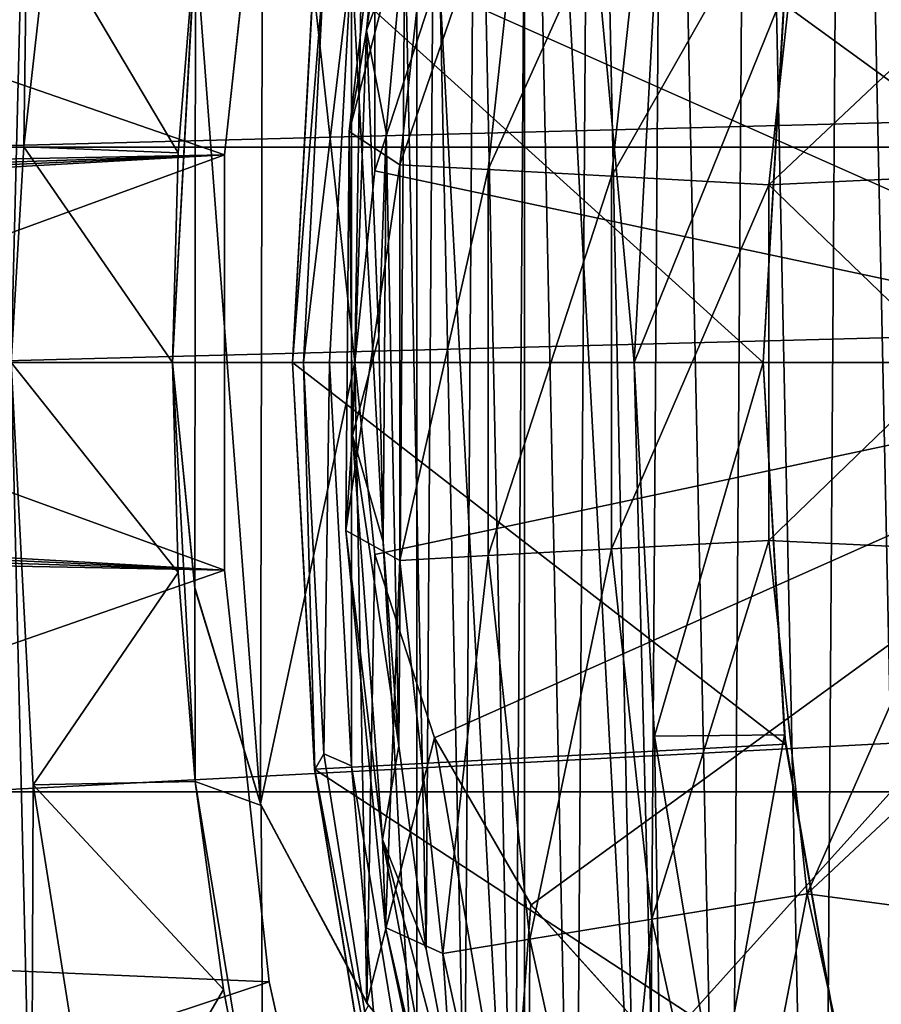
# Model space of a CAD drawing. Header units: millimetres. Extents: x -108 to 102, y -42 to 80.
# Tile 506 of 539: x 32.67 to 37.34, y 31.02 to 36.36. Entities that reach past the tile are written whole.
import ezdxf

# ---------------------------------------------------------------- set-up
doc = ezdxf.new("R2010")
doc.units = ezdxf.units.MM
doc.header["$LTSCALE"] = 81.481481
for name, color, linetype in [('1', 7, 'CONTINUOUS'), ('2', 7, 'CONTINUOUS'), ('20', 7, 'CONTINUOUS'), ('21', 7, 'CONTINUOUS'), ('24', 7, 'CONTINUOUS'), ('2693', 7, 'CONTINUOUS'), ('2694', 7, 'CONTINUOUS'), ('27', 7, 'CONTINUOUS'), ('2710', 7, 'CONTINUOUS'), ('2773', 7, 'CONTINUOUS'), ('2774', 7, 'CONTINUOUS'), ('2775', 7, 'CONTINUOUS'), ('2776', 7, 'CONTINUOUS'), ('2777', 7, 'CONTINUOUS'), ('2778', 7, 'CONTINUOUS'), ('2779', 7, 'CONTINUOUS'), ('2780', 7, 'CONTINUOUS'), ('2781', 7, 'CONTINUOUS'), ('2782', 7, 'CONTINUOUS'), ('2783', 7, 'CONTINUOUS'), ('2784', 7, 'CONTINUOUS'), ('2791', 7, 'CONTINUOUS'), ('28', 7, 'CONTINUOUS'), ('29', 7, 'CONTINUOUS'), ('30', 7, 'CONTINUOUS'), ('47', 7, 'CONTINUOUS'), ('48', 7, 'CONTINUOUS'), ('5', 7, 'CONTINUOUS'), ('6', 7, 'CONTINUOUS'), ('7', 7, 'CONTINUOUS'), ('8', 7, 'CONTINUOUS')]:
    doc.layers.add(name, color=color, linetype=linetype)

msp = doc.modelspace()

# ---------------------------------------------------------------- linework, layer by layer
at = {"layer": '1', "color": 7, "linetype": 'CONTINUOUS', "true_color": 0x96918c}
for points in [[(33.5, 34.5, 109.05), (33.6232, 32.2289, 109.05), (33.5, 34.5, 108.05), (33.5, 34.5, 109.05)], [(33.5, 34.5, 108.05), (33.6232, 32.2289, 109.05), (33.5308, 33.3632, 108.053), (33.5, 34.5, 108.05)], [(33.5308, 33.3632, 108.053), (33.6232, 32.2289, 109.05), (33.6231, 32.2296, 108.0551), (33.5308, 33.3632, 108.053)], [(33.6231, 32.2296, 108.0551), (33.6232, 32.2289, 109.05), (33.7766, 31.1027, 108.0563), (33.6231, 32.2296, 108.0551)], [(33.6232, 32.2289, 109.05), (33.9911, 29.9851, 109.05), (33.7766, 31.1027, 108.0563), (33.6232, 32.2289, 109.05)], [(33.7766, 31.1027, 108.0563), (33.9911, 29.9851, 109.05), (33.9909, 29.9858, 108.0565), (33.7766, 31.1027, 108.0563)]]:
    msp.add_3dface(points, dxfattribs=at)
at = {"layer": '2', "color": 7, "linetype": 'CONTINUOUS', "true_color": 0x96918c}
for points in [[(33.6232, 32.2289, 109.05), (33.5, 34.5, 109.05), (33.6209, 33.2765, 109.05), (33.6232, 32.2289, 109.05)], [(33.9791, 32.1002, 109.05), (33.6232, 32.2289, 109.05), (33.6209, 33.2765, 109.05), (33.9791, 32.1002, 109.05)], [(33.9911, 29.9851, 109.05), (33.6232, 32.2289, 109.05), (33.9791, 32.1002, 109.05), (33.9911, 29.9851, 109.05)], [(34.5608, 31.0167, 109.05), (33.9911, 29.9851, 109.05), (33.9791, 32.1002, 109.05), (34.5608, 31.0167, 109.05)]]:
    msp.add_3dface(points, dxfattribs=at)
at = {"layer": '20', "color": 7, "linetype": 'CONTINUOUS', "true_color": 0x96918c}
for points in [[(32.6251, 34.5, 98.05), (32.5264, 37.9964, 99.3226), (32.7407, 39.1457, 99.7409), (32.6251, 34.5, 98.05)], [(32.6251, 34.5, 98.05), (32.7407, 39.1457, 99.7409), (32.6943, 35.6702, 98.4759), (32.6251, 34.5, 98.05)], [(32.6943, 35.6702, 98.4759), (32.7407, 39.1457, 99.7409), (32.8242, 36.8284, 98.8975), (32.6943, 35.6702, 98.4759)]]:
    msp.add_3dface(points, dxfattribs=at)
at = {"layer": '21', "color": 7, "linetype": 'CONTINUOUS', "true_color": 0x96918c}
for points in [[(33.9911, 39.014, 115.05), (34.599, 41.2043, 115.05), (34.487, 34.5, 115.05), (33.9911, 39.014, 115.05)], [(34.487, 34.5, 115.05), (34.599, 41.2043, 115.05), (34.5962, 35.5392, 115.05), (34.487, 34.5, 115.05)], [(34.5962, 35.5392, 115.05), (34.599, 41.2043, 115.05), (34.9191, 36.5332, 115.05), (34.5962, 35.5392, 115.05)], [(33.6235, 36.7735, 115.05), (33.9911, 39.014, 115.05), (33.9758, 32.1082, 115.05), (33.6235, 36.7735, 115.05)], [(33.9758, 32.1082, 115.05), (33.9911, 39.014, 115.05), (34.487, 34.5, 115.05), (33.9758, 32.1082, 115.05)], [(33.5, 34.5, 115.05), (33.6235, 36.7735, 115.05), (33.6201, 33.2807, 115.05), (33.5, 34.5, 115.05)], [(33.6201, 33.2807, 115.05), (33.6235, 36.7735, 115.05), (33.9758, 32.1082, 115.05), (33.6201, 33.2807, 115.05)], [(34.5533, 31.0277, 115.05), (33.9758, 32.1082, 115.05), (34.487, 34.5, 115.05), (34.5533, 31.0277, 115.05)], [(34.5533, 31.0277, 115.05), (34.487, 34.5, 115.05), (34.5962, 33.4608, 115.05), (34.5533, 31.0277, 115.05)], [(34.9191, 32.4668, 115.05), (34.5533, 31.0277, 115.05), (34.5962, 33.4608, 115.05), (34.9191, 32.4668, 115.05)], [(35.3306, 30.0806, 115.05), (34.5533, 31.0277, 115.05), (34.9191, 32.4668, 115.05), (35.3306, 30.0806, 115.05)], [(35.4416, 31.5616, 115.05), (35.3306, 30.0806, 115.05), (34.9191, 32.4668, 115.05), (35.4416, 31.5616, 115.05)], [(36.141, 30.7847, 115.05), (35.3306, 30.0806, 115.05), (35.4416, 31.5616, 115.05), (36.141, 30.7847, 115.05)]]:
    msp.add_3dface(points, dxfattribs=at)
at = {"layer": '24', "color": 7, "linetype": 'CONTINUOUS', "true_color": 0x96918c}
for points in [[(33.6209, 33.2765, 109.05), (33.5, 34.5, 109.05), (33.6201, 33.2807, 115.05), (33.6209, 33.2765, 109.05)], [(33.5, 34.5, 109.05), (33.5, 34.5, 115.05), (33.6201, 33.2807, 115.05), (33.5, 34.5, 109.05)], [(33.6209, 33.2765, 109.05), (33.6201, 33.2807, 115.05), (33.9758, 32.1082, 115.05), (33.6209, 33.2765, 109.05)], [(33.9791, 32.1002, 109.05), (33.6209, 33.2765, 109.05), (33.9758, 32.1082, 115.05), (33.9791, 32.1002, 109.05)], [(33.9791, 32.1002, 109.05), (33.9758, 32.1082, 115.05), (34.5533, 31.0277, 115.05), (33.9791, 32.1002, 109.05)], [(34.5608, 31.0167, 109.05), (33.9791, 32.1002, 109.05), (34.5533, 31.0277, 115.05), (34.5608, 31.0167, 109.05)], [(34.5608, 31.0167, 109.05), (34.5533, 31.0277, 115.05), (35.3306, 30.0806, 115.05), (34.5608, 31.0167, 109.05)]]:
    msp.add_3dface(points, dxfattribs=at)
at = {"layer": '2693', "color": 7, "linetype": 'CONTINUOUS'}
for points in [[(34.4575, 35.7524, 96.7679), (34.9635, 37.7028, 98.8325), (34.7084, 37.9004, 96.7679), (34.4575, 35.7524, 96.7679)], [(34.7318, 35.5718, 98.8325), (34.9635, 37.7028, 98.8325), (34.4575, 35.7524, 96.7679), (34.7318, 35.5718, 98.8325)], [(34.7318, 35.5718, 98.8325), (35.4362, 37.6254, 100.863), (34.9635, 37.7028, 98.8325), (34.7318, 35.5718, 98.8325)], [(35.21, 35.5459, 100.863), (35.4362, 37.6254, 100.863), (34.7318, 35.5718, 98.8325), (35.21, 35.5459, 100.863)], [(35.21, 35.5459, 100.863), (36.0965, 37.5171, 102.839), (35.4362, 37.6254, 100.863), (35.21, 35.5459, 100.863)], [(35.8782, 35.5096, 102.839), (36.0965, 37.5171, 102.839), (35.21, 35.5459, 100.863), (35.8782, 35.5096, 102.839)], [(35.8782, 35.5096, 102.839), (36.9386, 37.379, 104.7427), (36.0965, 37.5171, 102.839), (35.8782, 35.5096, 102.839)], [(36.7303, 35.4634, 104.7427), (36.9386, 37.379, 104.7427), (35.8782, 35.5096, 102.839), (36.7303, 35.4634, 104.7427)], [(36.7303, 35.4634, 104.7427), (37.8519, 36.5222, 106.55), (36.9386, 37.379, 104.7427), (36.7303, 35.4634, 104.7427)], [(37.7602, 35.5123, 106.55), (37.8519, 36.5222, 106.55), (36.7303, 35.4634, 104.7427), (37.7602, 35.5123, 106.55)], [(34.4391, 33.5899, 96.7679), (34.7318, 35.5718, 98.8325), (34.4575, 35.7524, 96.7679), (34.4391, 33.5899, 96.7679)], [(34.7318, 33.4282, 98.8325), (34.7318, 35.5718, 98.8325), (34.4391, 33.5899, 96.7679), (34.7318, 33.4282, 98.8325)], [(34.7318, 33.4282, 98.8325), (35.21, 35.5459, 100.863), (34.7318, 35.5718, 98.8325), (34.7318, 33.4282, 98.8325)], [(35.21, 33.4541, 100.863), (35.21, 35.5459, 100.863), (34.7318, 33.4282, 98.8325), (35.21, 33.4541, 100.863)], [(35.21, 33.4541, 100.863), (35.8782, 35.5096, 102.839), (35.21, 35.5459, 100.863), (35.21, 33.4541, 100.863)], [(35.8782, 33.4904, 102.839), (35.8782, 35.5096, 102.839), (35.21, 33.4541, 100.863), (35.8782, 33.4904, 102.839)], [(35.8782, 33.4904, 102.839), (36.7303, 35.4634, 104.7427), (35.8782, 35.5096, 102.839), (35.8782, 33.4904, 102.839)], [(37.7295, 34.5, 106.55), (37.7602, 35.5123, 106.55), (36.7303, 35.4634, 104.7427), (37.7295, 34.5, 106.55)], [(36.7303, 33.5366, 104.7427), (36.7303, 35.4634, 104.7427), (35.8782, 33.4904, 102.839), (36.7303, 33.5366, 104.7427)], [(36.7303, 33.5366, 104.7427), (37.7295, 34.5, 106.55), (36.7303, 35.4634, 104.7427), (36.7303, 33.5366, 104.7427)], [(37.7602, 33.4877, 106.55), (37.7295, 34.5, 106.55), (36.7303, 33.5366, 104.7427), (37.7602, 33.4877, 106.55)], [(34.6533, 31.438, 96.7679), (34.7318, 33.4282, 98.8325), (34.4391, 33.5899, 96.7679), (34.6533, 31.438, 96.7679)], [(36.0965, 31.4829, 102.839), (36.7303, 33.5366, 104.7427), (35.8782, 33.4904, 102.839), (36.0965, 31.4829, 102.839)], [(36.9386, 31.621, 104.7427), (36.7303, 33.5366, 104.7427), (36.0965, 31.4829, 102.839), (36.9386, 31.621, 104.7427)], [(36.9386, 31.621, 104.7427), (37.7602, 33.4877, 106.55), (36.7303, 33.5366, 104.7427), (36.9386, 31.621, 104.7427)], [(35.4362, 31.3746, 100.863), (35.8782, 33.4904, 102.839), (35.21, 33.4541, 100.863), (35.4362, 31.3746, 100.863)], [(36.0965, 31.4829, 102.839), (35.8782, 33.4904, 102.839), (35.4362, 31.3746, 100.863), (36.0965, 31.4829, 102.839)], [(37.8519, 32.4778, 106.55), (37.7602, 33.4877, 106.55), (36.9386, 31.621, 104.7427), (37.8519, 32.4778, 106.55)], [(34.9635, 31.2972, 98.8325), (34.7318, 33.4282, 98.8325), (34.6533, 31.438, 96.7679), (34.9635, 31.2972, 98.8325)], [(34.9635, 31.2972, 98.8325), (35.21, 33.4541, 100.863), (34.7318, 33.4282, 98.8325), (34.9635, 31.2972, 98.8325)], [(35.4362, 31.3746, 100.863), (35.21, 33.4541, 100.863), (34.9635, 31.2972, 98.8325), (35.4362, 31.3746, 100.863)], [(38.0042, 31.4778, 106.55), (37.8519, 32.4778, 106.55), (36.9386, 31.621, 104.7427), (38.0042, 31.4778, 106.55)], [(36.5306, 29.5108, 102.839), (36.9386, 31.621, 104.7427), (36.0965, 31.4829, 102.839), (36.5306, 29.5108, 102.839)], [(37.3528, 29.7391, 104.7427), (36.9386, 31.621, 104.7427), (36.5306, 29.5108, 102.839), (37.3528, 29.7391, 104.7427)], [(37.3528, 29.7391, 104.7427), (38.0042, 31.4778, 106.55), (36.9386, 31.621, 104.7427), (37.3528, 29.7391, 104.7427)], [(35.0976, 29.3216, 96.7679), (34.9635, 31.2972, 98.8325), (34.6533, 31.438, 96.7679), (35.0976, 29.3216, 96.7679)], [(35.8859, 29.3318, 100.863), (36.0965, 31.4829, 102.839), (35.4362, 31.3746, 100.863), (35.8859, 29.3318, 100.863)], [(36.5306, 29.5108, 102.839), (36.0965, 31.4829, 102.839), (35.8859, 29.3318, 100.863), (36.5306, 29.5108, 102.839)], [(35.4244, 29.2037, 98.8325), (35.4362, 31.3746, 100.863), (34.9635, 31.2972, 98.8325), (35.4244, 29.2037, 98.8325)], [(35.8859, 29.3318, 100.863), (35.4362, 31.3746, 100.863), (35.4244, 29.2037, 98.8325), (35.8859, 29.3318, 100.863)], [(35.4244, 29.2037, 98.8325), (34.9635, 31.2972, 98.8325), (35.0976, 29.3216, 96.7679), (35.4244, 29.2037, 98.8325)]]:
    msp.add_3dface(points, dxfattribs=at)
at = {"layer": '2694', "color": 7, "linetype": 'CONTINUOUS'}
for points in [[(37.1439, 44.1989, 96.55), (37.7131, 45.1538, 96.55), (37.566, 24.0818, 96.55), (37.1439, 44.1989, 96.55)], [(36.6301, 43.2163, 96.55), (37.1439, 44.1989, 96.55), (37.0105, 25.0436, 96.55), (36.6301, 43.2163, 96.55)], [(37.0105, 25.0436, 96.55), (37.1439, 44.1989, 96.55), (37.566, 24.0818, 96.55), (37.0105, 25.0436, 96.55)], [(36.1712, 42.2042, 96.55), (36.6301, 43.2163, 96.55), (36.5105, 26.0337, 96.55), (36.1712, 42.2042, 96.55)], [(36.5105, 26.0337, 96.55), (36.6301, 43.2163, 96.55), (37.0105, 25.0436, 96.55), (36.5105, 26.0337, 96.55)], [(35.7695, 41.1691, 96.55), (36.1712, 42.2042, 96.55), (36.0653, 27.0524, 96.55), (35.7695, 41.1691, 96.55)], [(36.0653, 27.0524, 96.55), (36.1712, 42.2042, 96.55), (36.5105, 26.0337, 96.55), (36.0653, 27.0524, 96.55)], [(35.4268, 40.1138, 96.55), (35.7695, 41.1691, 96.55), (35.6788, 28.0916, 96.55), (35.4268, 40.1138, 96.55)], [(35.6788, 28.0916, 96.55), (35.7695, 41.1691, 96.55), (36.0653, 27.0524, 96.55), (35.6788, 28.0916, 96.55)], [(35.1428, 39.0391, 96.55), (35.4268, 40.1138, 96.55), (35.3502, 29.1532, 96.55), (35.1428, 39.0391, 96.55)], [(35.3502, 29.1532, 96.55), (35.4268, 40.1138, 96.55), (35.6788, 28.0916, 96.55), (35.3502, 29.1532, 96.55)], [(34.9199, 37.9531, 96.55), (35.1428, 39.0391, 96.55), (35.0815, 30.2305, 96.55), (34.9199, 37.9531, 96.55)], [(35.0815, 30.2305, 96.55), (35.1428, 39.0391, 96.55), (35.3502, 29.1532, 96.55), (35.0815, 30.2305, 96.55)], [(34.7576, 36.8535, 96.55), (34.9199, 37.9531, 96.55), (34.8737, 31.3204, 96.55), (34.7576, 36.8535, 96.55)], [(34.8737, 31.3204, 96.55), (34.9199, 37.9531, 96.55), (35.0815, 30.2305, 96.55), (34.8737, 31.3204, 96.55)], [(34.6569, 35.7482, 96.55), (34.7576, 36.8535, 96.55), (34.7266, 32.4223, 96.55), (34.6569, 35.7482, 96.55)], [(34.7266, 32.4223, 96.55), (34.7576, 36.8535, 96.55), (34.8737, 31.3204, 96.55), (34.7266, 32.4223, 96.55)], [(34.6183, 34.6389, 96.55), (34.6569, 35.7482, 96.55), (34.6415, 33.5277, 96.55), (34.6183, 34.6389, 96.55)], [(34.6415, 33.5277, 96.55), (34.6569, 35.7482, 96.55), (34.7266, 32.4223, 96.55), (34.6415, 33.5277, 96.55)]]:
    msp.add_3dface(points, dxfattribs=at)
at = {"layer": '27', "color": 7, "linetype": 'CONTINUOUS', "true_color": 0x96918c}
for points in [[(37.9419, 39.2553, 116.05), (39.487, 34.5, 119.0543), (36.987, 38.8301, 116.05), (37.9419, 39.2553, 116.05)], [(36.987, 38.8301, 116.05), (39.487, 34.5, 119.0543), (36.1413, 38.2157, 116.05), (36.987, 38.8301, 116.05)], [(36.1413, 38.2157, 116.05), (39.487, 34.5, 119.0543), (35.4419, 37.4389, 116.05), (36.1413, 38.2157, 116.05)], [(35.4419, 37.4389, 116.05), (39.487, 34.5, 119.0543), (34.9193, 36.5337, 116.05), (35.4419, 37.4389, 116.05)], [(34.9193, 36.5337, 116.05), (39.487, 34.5, 119.0543), (34.5963, 35.5396, 116.05), (34.9193, 36.5337, 116.05)], [(34.5963, 35.5396, 116.05), (39.487, 34.5, 119.0543), (34.487, 34.5, 116.05), (34.5963, 35.5396, 116.05)]]:
    msp.add_3dface(points, dxfattribs=at)
at = {"layer": '2710', "color": 7, "linetype": 'CONTINUOUS'}
for points in [[(34.7576, 36.8535, 96.55), (34.5511, 36.3001, 96.615), (34.868, 38.4731, 96.615), (34.7576, 36.8535, 96.55)], [(34.5511, 36.3001, 96.615), (34.7084, 37.9004, 96.7679), (34.868, 38.4731, 96.615), (34.5511, 36.3001, 96.615)], [(34.4575, 35.7524, 96.7679), (34.7084, 37.9004, 96.7679), (34.5511, 36.3001, 96.615), (34.4575, 35.7524, 96.7679)], [(34.7576, 36.8535, 96.55), (34.6569, 35.7482, 96.55), (34.5511, 36.3001, 96.615), (34.7576, 36.8535, 96.55)], [(34.4739, 34.1055, 96.615), (34.4575, 35.7524, 96.7679), (34.5511, 36.3001, 96.615), (34.4739, 34.1055, 96.615)], [(34.6183, 34.6389, 96.55), (34.4739, 34.1055, 96.615), (34.5511, 36.3001, 96.615), (34.6183, 34.6389, 96.55)], [(34.6569, 35.7482, 96.55), (34.6183, 34.6389, 96.55), (34.5511, 36.3001, 96.615), (34.6569, 35.7482, 96.55)], [(34.4391, 33.5899, 96.7679), (34.4575, 35.7524, 96.7679), (34.4739, 34.1055, 96.615), (34.4391, 33.5899, 96.7679)], [(34.6183, 34.6389, 96.55), (34.6415, 33.5277, 96.55), (34.4739, 34.1055, 96.615), (34.6183, 34.6389, 96.55)], [(34.6375, 31.9156, 96.615), (34.4391, 33.5899, 96.7679), (34.4739, 34.1055, 96.615), (34.6375, 31.9156, 96.615)], [(34.6415, 33.5277, 96.55), (34.7266, 32.4223, 96.55), (34.4739, 34.1055, 96.615), (34.6415, 33.5277, 96.55)], [(34.7266, 32.4223, 96.55), (34.6375, 31.9156, 96.615), (34.4739, 34.1055, 96.615), (34.7266, 32.4223, 96.55)], [(34.6533, 31.438, 96.7679), (34.4391, 33.5899, 96.7679), (34.6375, 31.9156, 96.615), (34.6533, 31.438, 96.7679)], [(34.7266, 32.4223, 96.55), (34.8737, 31.3204, 96.55), (34.6375, 31.9156, 96.615), (34.7266, 32.4223, 96.55)], [(34.8737, 31.3204, 96.55), (35.0815, 30.2305, 96.55), (34.6375, 31.9156, 96.615), (34.8737, 31.3204, 96.55)], [(35.0815, 30.2305, 96.55), (35.0398, 29.7568, 96.615), (34.6375, 31.9156, 96.615), (35.0815, 30.2305, 96.55)], [(35.0398, 29.7568, 96.615), (34.6533, 31.438, 96.7679), (34.6375, 31.9156, 96.615), (35.0398, 29.7568, 96.615)], [(35.0976, 29.3216, 96.7679), (34.6533, 31.438, 96.7679), (35.0398, 29.7568, 96.615), (35.0976, 29.3216, 96.7679)]]:
    msp.add_3dface(points, dxfattribs=at)
at = {"layer": '2773', "color": 7, "linetype": 'CONTINUOUS'}
for points in [[(34.8229, 38.8388, 96.55), (35.4072, 28.0592, 96.55), (35.4072, 40.9409, 96.55), (34.8229, 38.8388, 96.55)], [(35.4072, 28.0592, 96.55), (36.2156, 26.0322, 96.55), (35.4072, 40.9409, 96.55), (35.4072, 28.0592, 96.55)], [(35.4072, 40.9409, 96.55), (36.2156, 26.0322, 96.55), (36, 34.5, 96.55), (35.4072, 40.9409, 96.55)], [(36.1104, 36.5247, 96.55), (35.4072, 40.9409, 96.55), (36, 34.5, 96.55), (36.1104, 36.5247, 96.55)], [(34.469, 36.6855, 96.55), (34.8228, 30.1612, 96.55), (34.8229, 38.8388, 96.55), (34.469, 36.6855, 96.55)], [(34.8228, 30.1612, 96.55), (35.4072, 28.0592, 96.55), (34.8229, 38.8388, 96.55), (34.8228, 30.1612, 96.55)], [(34.35, 34.5, 96.55), (34.469, 32.3145, 96.55), (34.469, 36.6855, 96.55), (34.35, 34.5, 96.55)], [(34.469, 32.3145, 96.55), (34.8228, 30.1612, 96.55), (34.469, 36.6855, 96.55), (34.469, 32.3145, 96.55)], [(36, 34.5, 96.55), (36.2156, 26.0322, 96.55), (36.1103, 32.476, 96.55), (36, 34.5, 96.55)], [(36.1103, 32.476, 96.55), (36.2156, 26.0322, 96.55), (36.4486, 30.4529, 96.55), (36.1103, 32.476, 96.55)]]:
    msp.add_3dface(points, dxfattribs=at)
at = {"layer": '2774', "color": 7, "linetype": 'CONTINUOUS'}
for points in [[(34.2698, 32.2948, 96.35), (34.15, 34.5, 96.35), (34.2697, 32.2969, 80.05), (34.2698, 32.2948, 96.35)], [(34.15, 34.5, 96.35), (34.15, 34.5, 80.05), (34.2697, 32.2969, 80.05), (34.15, 34.5, 96.35)], [(34.6259, 30.1257, 80.05), (34.2698, 32.2948, 96.35), (34.2697, 32.2969, 80.05), (34.6259, 30.1257, 80.05)], [(34.6274, 30.1178, 96.35), (34.2698, 32.2948, 96.35), (34.6259, 30.1257, 80.05), (34.6274, 30.1178, 96.35)]]:
    msp.add_3dface(points, dxfattribs=at)
at = {"layer": '2775', "color": 7, "linetype": 'CONTINUOUS'}
for points in [[(34.15, 34.5, 96.35), (34.2698, 36.7053, 96.35), (34.15, 34.5, 80.05), (34.15, 34.5, 96.35)], [(34.15, 34.5, 80.05), (34.2698, 36.7053, 96.35), (34.2697, 36.7031, 80.05), (34.15, 34.5, 80.05)]]:
    msp.add_3dface(points, dxfattribs=at)
at = {"layer": '2776', "color": 7, "linetype": 'CONTINUOUS'}
for points in [[(34.2698, 36.7053, 96.35), (34.15, 34.5, 96.35), (34.3197, 36.621, 96.4914), (34.2698, 36.7053, 96.35)], [(34.35, 34.5, 96.55), (34.469, 36.6855, 96.55), (34.2086, 34.5, 96.4914), (34.35, 34.5, 96.55)], [(34.2086, 34.5, 96.4914), (34.469, 36.6855, 96.55), (34.3197, 36.621, 96.4914), (34.2086, 34.5, 96.4914)], [(34.15, 34.5, 96.35), (34.2086, 34.5, 96.4914), (34.3197, 36.621, 96.4914), (34.15, 34.5, 96.35)]]:
    msp.add_3dface(points, dxfattribs=at)
at = {"layer": '2777', "color": 7, "linetype": 'CONTINUOUS'}
for points in [[(34.15, 34.5, 96.35), (34.2698, 32.2948, 96.35), (34.2086, 34.5, 96.4914), (34.15, 34.5, 96.35)], [(34.35, 34.5, 96.55), (34.2086, 34.5, 96.4914), (34.3197, 32.379, 96.4914), (34.35, 34.5, 96.55)], [(34.2086, 34.5, 96.4914), (34.2698, 32.2948, 96.35), (34.3197, 32.379, 96.4914), (34.2086, 34.5, 96.4914)], [(34.469, 32.3145, 96.55), (34.35, 34.5, 96.55), (34.3197, 32.379, 96.4914), (34.469, 32.3145, 96.55)], [(34.3197, 32.379, 96.4914), (34.2698, 32.2948, 96.35), (34.652, 30.2812, 96.4914), (34.3197, 32.379, 96.4914)], [(34.469, 32.3145, 96.55), (34.3197, 32.379, 96.4914), (34.652, 30.2812, 96.4914), (34.469, 32.3145, 96.55)], [(34.2698, 32.2948, 96.35), (34.6274, 30.1178, 96.35), (34.652, 30.2812, 96.4914), (34.2698, 32.2948, 96.35)], [(34.8228, 30.1612, 96.55), (34.469, 32.3145, 96.55), (34.652, 30.2812, 96.4914), (34.8228, 30.1612, 96.55)]]:
    msp.add_3dface(points, dxfattribs=at)
at = {"layer": '2778', "color": 7, "linetype": 'CONTINUOUS'}
for points in [[(36.8207, 32.4315, 80.05), (36.7, 34.5, 80.05), (36.8147, 32.4823, 95.85), (36.8207, 32.4315, 80.05)], [(36.8147, 32.4823, 95.85), (36.7, 34.5, 80.05), (36.7, 34.5, 95.85), (36.8147, 32.4823, 95.85)], [(37.1641, 30.4619, 95.85), (36.8207, 32.4315, 80.05), (36.8147, 32.4823, 95.85), (37.1641, 30.4619, 95.85)], [(37.1801, 30.3948, 80.05), (36.8207, 32.4315, 80.05), (37.1641, 30.4619, 95.85), (37.1801, 30.3948, 80.05)]]:
    msp.add_3dface(points, dxfattribs=at)
at = {"layer": '2779', "color": 7, "linetype": 'CONTINUOUS'}
for points in [[(36.7, 34.5, 95.85), (36.7, 34.5, 80.05), (36.8207, 36.5685, 80.05), (36.7, 34.5, 95.85)], [(36.7, 34.5, 95.85), (36.8207, 36.5685, 80.05), (36.8148, 36.5184, 95.8501), (36.7, 34.5, 95.85)]]:
    msp.add_3dface(points, dxfattribs=at)
at = {"layer": '2780', "color": 7, "linetype": 'CONTINUOUS'}
for points in [[(36.1104, 36.5247, 96.55), (36, 34.5, 96.55), (36.8148, 36.5184, 95.8501), (36.1104, 36.5247, 96.55)], [(36, 34.5, 96.55), (36.7, 34.5, 95.85), (36.8148, 36.5184, 95.8501), (36, 34.5, 96.55)]]:
    msp.add_3dface(points, dxfattribs=at)
at = {"layer": '2781', "color": 7, "linetype": 'CONTINUOUS'}
for points in [[(36, 34.5, 96.55), (36.1103, 32.476, 96.55), (36.7, 34.5, 95.85), (36, 34.5, 96.55)], [(36.1103, 32.476, 96.55), (36.8147, 32.4823, 95.85), (36.7, 34.5, 95.85), (36.1103, 32.476, 96.55)], [(36.1103, 32.476, 96.55), (36.4486, 30.4529, 96.55), (36.8147, 32.4823, 95.85), (36.1103, 32.476, 96.55)], [(36.4486, 30.4529, 96.55), (37.1641, 30.4619, 95.85), (36.8147, 32.4823, 95.85), (36.4486, 30.4529, 96.55)]]:
    msp.add_3dface(points, dxfattribs=at)
at = {"layer": '2782', "color": 7, "linetype": 'CONTINUOUS'}
for points in [[(36.7, 34.5, 80.05), (34.15, 34.5, 80.05), (34.2697, 36.7031, 80.05), (36.7, 34.5, 80.05)], [(36.8207, 36.5685, 80.05), (36.7, 34.5, 80.05), (34.2697, 36.7031, 80.05), (36.8207, 36.5685, 80.05)], [(36.7, 34.5, 80.05), (36.8207, 32.4315, 80.05), (34.15, 34.5, 80.05), (36.7, 34.5, 80.05)], [(34.15, 34.5, 80.05), (36.8207, 32.4315, 80.05), (34.2697, 32.2969, 80.05), (34.15, 34.5, 80.05)], [(36.8207, 32.4315, 80.05), (37.1801, 30.3948, 80.05), (34.2697, 32.2969, 80.05), (36.8207, 32.4315, 80.05)], [(37.1801, 30.3948, 80.05), (34.6259, 30.1257, 80.05), (34.2697, 32.2969, 80.05), (37.1801, 30.3948, 80.05)]]:
    msp.add_3dface(points, dxfattribs=at)
at = {"layer": '2783', "color": 7, "linetype": 'CONTINUOUS', "true_color": 0x96918c}
for points in [[(-59.9131, 38.7171, 82.05), (33.7808, 33.3745, 82.05), (-92.5, 79.5, 82.05), (-59.9131, 38.7171, 82.05)], [(33.7808, 35.6255, 82.05), (34.0236, 37.8557, 82.05), (-92.5, 79.5, 82.05), (33.7808, 35.6255, 82.05)], [(33.7808, 33.3745, 82.05), (33.7808, 35.6255, 82.05), (-92.5, 79.5, 82.05), (33.7808, 33.3745, 82.05)], [(-59.9131, 38.7171, 82.05), (-59.234, 37.6193, 82.05), (33.7808, 33.3745, 82.05), (-59.9131, 38.7171, 82.05)], [(-59.234, 37.6193, 82.05), (-58.768, 36.4166, 82.05), (33.7808, 33.3745, 82.05), (-59.234, 37.6193, 82.05)], [(-58.768, 36.4166, 82.05), (-58.5301, 35.1472, 82.05), (33.7808, 33.3745, 82.05), (-58.768, 36.4166, 82.05)], [(-58.5301, 35.1472, 82.05), (-58.5301, 33.8528, 82.05), (87.5, -10.5, 82.05), (-58.5301, 35.1472, 82.05)], [(33.7808, 33.3745, 82.05), (-58.5301, 35.1472, 82.05), (34.0236, 31.1443, 82.05), (33.7808, 33.3745, 82.05)], [(34.0236, 31.1443, 82.05), (-58.5301, 35.1472, 82.05), (34.5065, 28.9481, 82.05), (34.0236, 31.1443, 82.05)], [(34.5065, 28.9481, 82.05), (-58.5301, 35.1472, 82.05), (35.2245, 26.8193, 82.05), (34.5065, 28.9481, 82.05)], [(35.2245, 26.8193, 82.05), (-58.5301, 35.1472, 82.05), (36.1664, 24.7822, 82.05), (35.2245, 26.8193, 82.05)], [(36.1664, 24.7822, 82.05), (-58.5301, 35.1472, 82.05), (37.3269, 22.8539, 82.05), (36.1664, 24.7822, 82.05)], [(37.3269, 22.8539, 82.05), (-58.5301, 35.1472, 82.05), (38.6843, 21.0684, 82.05), (37.3269, 22.8539, 82.05)], [(38.6843, 21.0684, 82.05), (-58.5301, 35.1472, 82.05), (40.2315, 19.4345, 82.05), (38.6843, 21.0684, 82.05)], [(40.2315, 19.4345, 82.05), (-58.5301, 35.1472, 82.05), (41.9428, 17.9816, 82.05), (40.2315, 19.4345, 82.05)], [(41.9428, 17.9816, 82.05), (-58.5301, 35.1472, 82.05), (43.8012, 16.7209, 82.05), (41.9428, 17.9816, 82.05)], [(43.8012, 16.7209, 82.05), (-58.5301, 35.1472, 82.05), (87.5, -10.5, 82.05), (43.8012, 16.7209, 82.05)], [(-58.5301, 33.8528, 82.05), (-58.768, 32.5834, 82.05), (87.5, -10.5, 82.05), (-58.5301, 33.8528, 82.05)], [(-58.768, 32.5834, 82.05), (-59.234, 31.3807, 82.05), (87.5, -10.5, 82.05), (-58.768, 32.5834, 82.05)], [(-59.234, 31.3807, 82.05), (-59.9131, 30.2829, 82.05), (87.5, -10.5, 82.05), (-59.234, 31.3807, 82.05)]]:
    msp.add_3dface(points, dxfattribs=at)
at = {"layer": '2784', "color": 7, "linetype": 'CONTINUOUS', "true_color": 0x96918c}
for points in [[(-58.5301, 35.1472, 80.05), (-58.768, 36.4166, 80.05), (87.5, 79.5, 80.05), (-58.5301, 35.1472, 80.05)], [(-58.5301, 33.8528, 80.05), (-58.5301, 35.1472, 80.05), (87.5, 79.5, 80.05), (-58.5301, 33.8528, 80.05)], [(43.8012, 52.2791, 80.05), (-58.5301, 33.8528, 80.05), (87.5, 79.5, 80.05), (43.8012, 52.2791, 80.05)], [(41.9428, 51.0184, 80.05), (-58.5301, 33.8528, 80.05), (43.8012, 52.2791, 80.05), (41.9428, 51.0184, 80.05)], [(40.2315, 49.5655, 80.05), (-58.5301, 33.8528, 80.05), (41.9428, 51.0184, 80.05), (40.2315, 49.5655, 80.05)], [(38.6843, 47.9316, 80.05), (-58.5301, 33.8528, 80.05), (40.2315, 49.5655, 80.05), (38.6843, 47.9316, 80.05)], [(37.3269, 46.1461, 80.05), (-58.5301, 33.8528, 80.05), (38.6843, 47.9316, 80.05), (37.3269, 46.1461, 80.05)], [(36.1664, 44.2178, 80.05), (-58.5301, 33.8528, 80.05), (37.3269, 46.1461, 80.05), (36.1664, 44.2178, 80.05)], [(35.2245, 42.1807, 80.05), (-58.5301, 33.8528, 80.05), (36.1664, 44.2178, 80.05), (35.2245, 42.1807, 80.05)], [(34.5065, 40.0519, 80.05), (-58.5301, 33.8528, 80.05), (35.2245, 42.1807, 80.05), (34.5065, 40.0519, 80.05)], [(34.0236, 37.8557, 80.05), (-58.5301, 33.8528, 80.05), (34.5065, 40.0519, 80.05), (34.0236, 37.8557, 80.05)], [(33.7808, 35.6255, 80.05), (-58.5301, 33.8528, 80.05), (34.0236, 37.8557, 80.05), (33.7808, 35.6255, 80.05)], [(-59.9131, 30.2829, 80.05), (33.7808, 35.6255, 80.05), (-92.5, -10.5, 80.05), (-59.9131, 30.2829, 80.05)], [(33.7808, 35.6255, 80.05), (33.7808, 33.3745, 80.05), (-92.5, -10.5, 80.05), (33.7808, 35.6255, 80.05)], [(-59.9131, 30.2829, 80.05), (-59.234, 31.3807, 80.05), (33.7808, 35.6255, 80.05), (-59.9131, 30.2829, 80.05)], [(-59.234, 31.3807, 80.05), (-58.768, 32.5834, 80.05), (33.7808, 35.6255, 80.05), (-59.234, 31.3807, 80.05)], [(-58.768, 32.5834, 80.05), (-58.5301, 33.8528, 80.05), (33.7808, 35.6255, 80.05), (-58.768, 32.5834, 80.05)], [(33.7808, 33.3745, 80.05), (34.0236, 31.1443, 80.05), (-92.5, -10.5, 80.05), (33.7808, 33.3745, 80.05)], [(34.0236, 31.1443, 80.05), (34.5065, 28.9481, 80.05), (-92.5, -10.5, 80.05), (34.0236, 31.1443, 80.05)]]:
    msp.add_3dface(points, dxfattribs=at)
at = {"layer": '2791', "color": 7, "linetype": 'CONTINUOUS', "true_color": 0x96918c}
for points in [[(34.0236, 37.8557, 82.05), (33.7808, 35.6255, 82.05), (34.0236, 37.8557, 80.05), (34.0236, 37.8557, 82.05)], [(33.7808, 35.6255, 82.05), (33.7808, 35.6255, 80.05), (34.0236, 37.8557, 80.05), (33.7808, 35.6255, 82.05)], [(33.7808, 35.6255, 82.05), (33.7808, 33.3745, 82.05), (33.7808, 35.6255, 80.05), (33.7808, 35.6255, 82.05)], [(33.7808, 33.3745, 82.05), (33.7808, 33.3745, 80.05), (33.7808, 35.6255, 80.05), (33.7808, 33.3745, 82.05)], [(33.7808, 33.3745, 82.05), (34.0236, 31.1443, 82.05), (33.7808, 33.3745, 80.05), (33.7808, 33.3745, 82.05)], [(34.0236, 31.1443, 82.05), (34.0236, 31.1443, 80.05), (33.7808, 33.3745, 80.05), (34.0236, 31.1443, 82.05)], [(34.0236, 31.1443, 82.05), (34.5065, 28.9481, 82.05), (34.0236, 31.1443, 80.05), (34.0236, 31.1443, 82.05)], [(34.5065, 28.9481, 82.05), (34.5065, 28.9481, 80.05), (34.0236, 31.1443, 80.05), (34.5065, 28.9481, 82.05)]]:
    msp.add_3dface(points, dxfattribs=at)
at = {"layer": '28', "color": 7, "linetype": 'CONTINUOUS', "true_color": 0x96918c}
for points in [[(34.5962, 35.5392, 115.05), (34.9191, 36.5332, 115.05), (34.5963, 35.5396, 116.05), (34.5962, 35.5392, 115.05)], [(34.9191, 36.5332, 115.05), (34.9193, 36.5337, 116.05), (34.5963, 35.5396, 116.05), (34.9191, 36.5332, 115.05)], [(34.5962, 35.5392, 115.05), (34.5963, 35.5396, 116.05), (34.487, 34.5, 116.05), (34.5962, 35.5392, 115.05)], [(34.487, 34.5, 115.05), (34.5962, 35.5392, 115.05), (34.487, 34.5, 116.05), (34.487, 34.5, 115.05)]]:
    msp.add_3dface(points, dxfattribs=at)
at = {"layer": '29', "color": 7, "linetype": 'CONTINUOUS', "true_color": 0x96918c}
for points in [[(34.487, 34.5, 116.05), (39.487, 34.5, 119.0543), (34.5963, 33.4604, 116.05), (34.487, 34.5, 116.05)], [(34.5963, 33.4604, 116.05), (39.487, 34.5, 119.0543), (34.9193, 32.4663, 116.05), (34.5963, 33.4604, 116.05)], [(34.9193, 32.4663, 116.05), (39.487, 34.5, 119.0543), (35.4419, 31.5611, 116.05), (34.9193, 32.4663, 116.05)], [(35.4419, 31.5611, 116.05), (39.487, 34.5, 119.0543), (36.1413, 30.7843, 116.05), (35.4419, 31.5611, 116.05)], [(36.1413, 30.7843, 116.05), (39.487, 34.5, 119.0543), (36.987, 30.1699, 116.05), (36.1413, 30.7843, 116.05)], [(36.987, 30.1699, 116.05), (39.487, 34.5, 119.0543), (37.9419, 29.7447, 116.05), (36.987, 30.1699, 116.05)]]:
    msp.add_3dface(points, dxfattribs=at)
at = {"layer": '30', "color": 7, "linetype": 'CONTINUOUS', "true_color": 0x96918c}
for points in [[(34.5962, 33.4608, 115.05), (34.487, 34.5, 115.05), (34.5963, 33.4604, 116.05), (34.5962, 33.4608, 115.05)], [(34.487, 34.5, 115.05), (34.487, 34.5, 116.05), (34.5963, 33.4604, 116.05), (34.487, 34.5, 115.05)], [(34.9191, 32.4668, 115.05), (34.5962, 33.4608, 115.05), (34.9193, 32.4663, 116.05), (34.9191, 32.4668, 115.05)], [(34.5962, 33.4608, 115.05), (34.5963, 33.4604, 116.05), (34.9193, 32.4663, 116.05), (34.5962, 33.4608, 115.05)], [(35.4416, 31.5616, 115.05), (34.9191, 32.4668, 115.05), (35.4419, 31.5611, 116.05), (35.4416, 31.5616, 115.05)], [(34.9191, 32.4668, 115.05), (34.9193, 32.4663, 116.05), (35.4419, 31.5611, 116.05), (34.9191, 32.4668, 115.05)], [(36.141, 30.7847, 115.05), (35.4416, 31.5616, 115.05), (36.1413, 30.7843, 116.05), (36.141, 30.7847, 115.05)], [(35.4416, 31.5616, 115.05), (35.4419, 31.5611, 116.05), (36.1413, 30.7843, 116.05), (35.4416, 31.5616, 115.05)]]:
    msp.add_3dface(points, dxfattribs=at)
at = {"layer": '47', "color": 7, "linetype": 'CONTINUOUS', "true_color": 0x96918c}
for points in [[(33.5, 34.5, 108.05), (33.5308, 33.3632, 108.053), (32.6251, 34.5, 98.05), (33.5, 34.5, 108.05)], [(32.6251, 34.5, 98.05), (33.5308, 33.3632, 108.053), (32.7448, 32.2113, 98.05), (32.6251, 34.5, 98.05)], [(33.5308, 33.3632, 108.053), (33.6231, 32.2296, 108.0551), (32.7448, 32.2113, 98.05), (33.5308, 33.3632, 108.053)], [(33.6231, 32.2296, 108.0551), (33.7766, 31.1027, 108.0563), (32.7448, 32.2113, 98.05), (33.6231, 32.2296, 108.0551)], [(33.7766, 31.1027, 108.0563), (33.1028, 29.9517, 98.05), (32.7448, 32.2113, 98.05), (33.7766, 31.1027, 108.0563)], [(33.7766, 31.1027, 108.0563), (33.9909, 29.9858, 108.0565), (33.1028, 29.9517, 98.05), (33.7766, 31.1027, 108.0563)]]:
    msp.add_3dface(points, dxfattribs=at)
at = {"layer": '48', "color": 7, "linetype": 'CONTINUOUS', "true_color": 0x96918c}
for points in [[(33.5308, 35.6369, 108.05), (32.6943, 35.6702, 98.4759), (32.8242, 36.8284, 98.8975), (33.5308, 35.6369, 108.05)], [(33.6231, 36.7704, 108.05), (33.5308, 35.6369, 108.05), (32.8242, 36.8284, 98.8975), (33.6231, 36.7704, 108.05)], [(33.5, 34.5, 108.05), (32.6251, 34.5, 98.05), (32.6943, 35.6702, 98.4759), (33.5, 34.5, 108.05)], [(33.5308, 35.6369, 108.05), (33.5, 34.5, 108.05), (32.6943, 35.6702, 98.4759), (33.5308, 35.6369, 108.05)]]:
    msp.add_3dface(points, dxfattribs=at)
at = {"layer": '5', "color": 7, "linetype": 'CONTINUOUS', "true_color": 0x96918c}
for points in [[(32.372, 36.8263, 127.05), (32.2807, 35.6667, 127.05), (76.628, 36.8263, 127.05), (32.372, 36.8263, 127.05)], [(76.628, 36.8263, 127.05), (32.2807, 35.6667, 127.05), (76.7193, 35.6667, 127.05), (76.628, 36.8263, 127.05)], [(32.2807, 35.6667, 127.05), (32.25, 34.5, 127.05), (76.7193, 35.6667, 127.05), (32.2807, 35.6667, 127.05)], [(76.7193, 35.6667, 127.05), (32.25, 34.5, 127.05), (76.75, 34.5, 127.05), (76.7193, 35.6667, 127.05)], [(76.75, 34.5, 127.05), (32.25, 34.5, 127.05), (32.372, 32.1737, 127.05), (76.75, 34.5, 127.05)], [(76.628, 32.1737, 127.05), (76.75, 34.5, 127.05), (32.372, 32.1737, 127.05), (76.628, 32.1737, 127.05)], [(32.7364, 29.8734, 127.05), (76.628, 32.1737, 127.05), (32.372, 32.1737, 127.05), (32.7364, 29.8734, 127.05)], [(76.2636, 29.8734, 127.05), (76.628, 32.1737, 127.05), (32.7364, 29.8734, 127.05), (76.2636, 29.8734, 127.05)]]:
    msp.add_3dface(points, dxfattribs=at)
at = {"layer": '6', "color": 7, "linetype": 'CONTINUOUS', "true_color": 0x96918c}
for points in [[(32.7364, 29.8734, 127.05), (32.372, 32.1737, 127.05), (32.6286, 30.413, 113.786), (32.7364, 29.8734, 127.05)], [(32.372, 32.1737, 98.05), (32.7364, 29.8734, 98.05), (32.6286, 30.413, 113.524), (32.372, 32.1737, 98.05)]]:
    msp.add_3dface(points, dxfattribs=at)
at = {"layer": '7', "color": 7, "linetype": 'CONTINUOUS', "true_color": 0x96918c}
for points in [[(32.7364, 29.8734, 98.05), (32.372, 32.1737, 98.05), (32.6251, 34.5, 98.05), (32.7364, 29.8734, 98.05)], [(32.7364, 29.8734, 98.05), (32.6251, 34.5, 98.05), (32.7448, 32.2113, 98.05), (32.7364, 29.8734, 98.05)], [(33.1028, 29.9517, 98.05), (32.7364, 29.8734, 98.05), (32.7448, 32.2113, 98.05), (33.1028, 29.9517, 98.05)]]:
    msp.add_3dface(points, dxfattribs=at)
at = {"layer": '8', "color": 7, "linetype": 'CONTINUOUS', "true_color": 0x96918c}
for points in [[(33.6235, 36.7735, 115.05), (33.5, 34.5, 115.05), (33.6231, 36.7704, 108.05), (33.6235, 36.7735, 115.05)], [(33.6231, 36.7704, 108.05), (33.5, 34.5, 115.05), (33.5308, 35.6369, 108.05), (33.6231, 36.7704, 108.05)], [(33.5, 34.5, 109.05), (33.5, 34.5, 108.05), (33.5308, 35.6369, 108.05), (33.5, 34.5, 109.05)], [(33.5, 34.5, 115.05), (33.5, 34.5, 109.05), (33.5308, 35.6369, 108.05), (33.5, 34.5, 115.05)]]:
    msp.add_3dface(points, dxfattribs=at)

doc.saveas('drawing.dxf')
